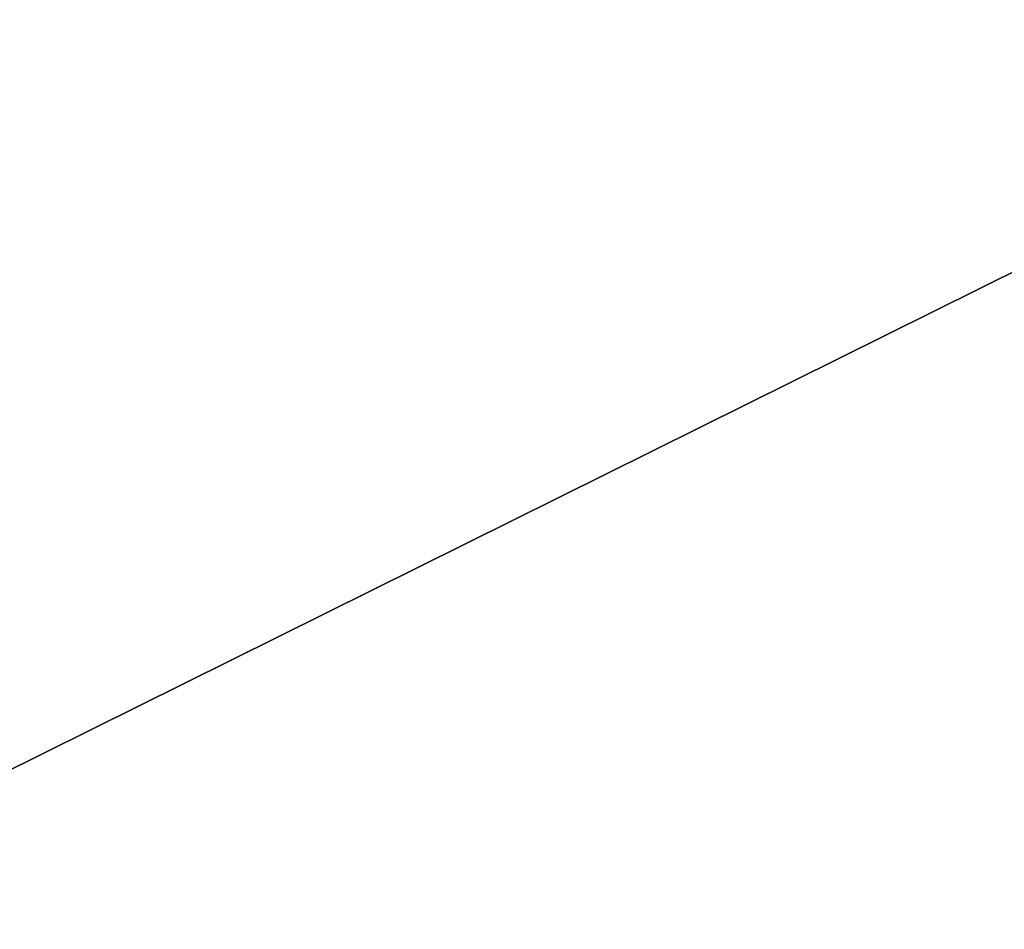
# Model space of a CAD drawing. Extents: x 3 to 633, y 2 to 332.
# Tile 476 of 571: x 499 to 544, y 249 to 290. Entities that reach past the tile are written whole.
import ezdxf

# ---------------------------------------------------------------- set-up
doc = ezdxf.new("R2010")
doc.units = 0
doc.header["$LTSCALE"] = 2.54
doc.layers.get('0').update_dxf_attribs({"color": 13, "linetype": 'CONTINUOUS'})

# ---------------------------------------------------------------- blocks, each defined once
blk = doc.blocks.new('P__KA_WN_KOWA_CAVELLA_60X3')
at = {"color": 0}
for p, q in [((20.15, 18.65, 1.014), (616.15, 314.65, 1.014)), ((20.15, 18.65, 1.014), (616.15, 314.65, 1.014)), ((20.15, 18.65, 0.014), (616.15, 314.65, 0.014)), ((20.15, 18.65, 0.014), (616.15, 314.65, 0.014))]:
    blk.add_line(p, q, dxfattribs=at)
mesh = blk.add_polyface(dxfattribs=at)
corners = [(616.15, 314.65, 1.014), (20.15, 314.65, 1.014), (20.15, 18.65, 1.014)]
mesh.append_faces([[corners[k] for k in face] for face in [(0, 1, 2)]], dxfattribs={"color": 0})
mesh = blk.add_polyface(dxfattribs=at)
corners = [(616.15, 314.65, 1.014), (20.15, 18.65, 1.014), (616.15, 18.65, 1.014)]
mesh.append_faces([[corners[k] for k in face] for face in [(0, 1, 2)]], dxfattribs={"color": 0})
mesh = blk.add_polyface(dxfattribs=at)
corners = [(616.15, 18.65, 0.014), (20.15, 18.65, 0.014), (616.15, 314.65, 0.014)]
mesh.append_faces([[corners[k] for k in face] for face in [(0, 1, 2)]], dxfattribs={"color": 0})
mesh = blk.add_polyface(dxfattribs=at)
corners = [(616.15, 314.65, 0.014), (20.15, 18.65, 0.014), (20.15, 314.65, 0.014)]
mesh.append_faces([[corners[k] for k in face] for face in [(0, 1, 2)]], dxfattribs={"color": 0})

msp = doc.modelspace()

# ---------------------------------------------------------------- block references
at = {"color": 0}
msp.add_blockref('P__KA_WN_KOWA_CAVELLA_60X3', (0, 0), dxfattribs=at)

doc.saveas('drawing.dxf')
